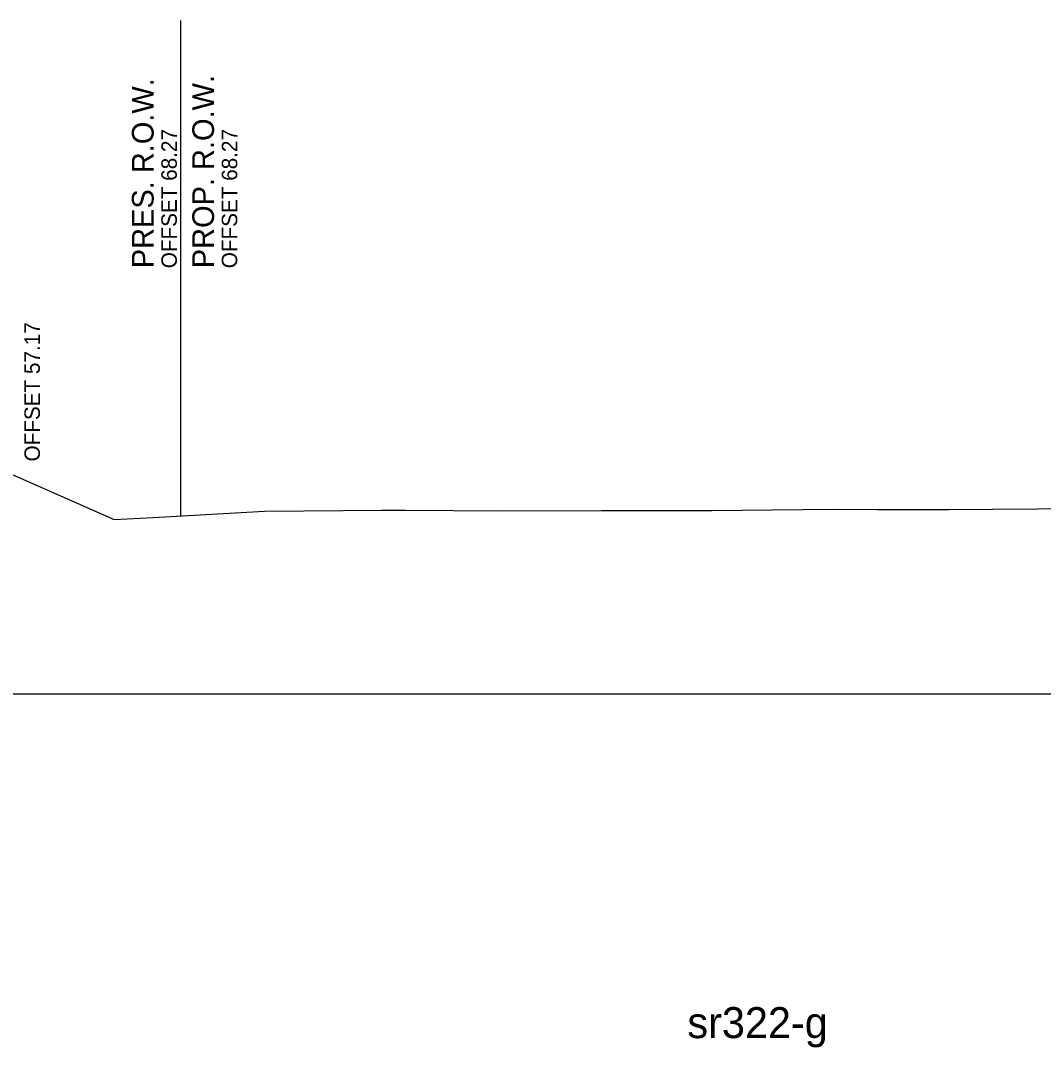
# Model space of a CAD drawing. Extents: x -26 to 4781, y -31 to 24738.
# Drawn here: x 2357.9 to 2424, y 14477.1 to 14543.5 of the extents above; entities that cross this region are included whole.
import ezdxf

# ---------------------------------------------------------------- set-up
doc = ezdxf.new("R2010")
doc.units = 0
for name, color, linetype in [('DESIGN - ROW - Right-of-Way and Easement Labels', 7, 'Continuous'), ('DESIGN - ROW - Right-of-Way Linework', 7, 'Continuous'), ('DESIGN - SHEET - Light Grid', 7, 'Continuous'), ('DESIGN - TYPICAL - Slope Tie Text', 7, 'Continuous'), ('DESIGN - TYPICAL - Warning Text', 7, 'Continuous'), ('SURVEY - GROUND - Top of Ground', 7, 'Continuous'), ('SURVEY - PROPERTY - ROW Lines', 7, 'Continuous'), ('SURVEY - PROPERTY - ROW Lines Text', 7, 'Continuous')]:
    doc.layers.add(name, color=color, linetype=linetype)

msp = doc.modelspace()

# ---------------------------------------------------------------- linework, layer by layer
at = {"layer": 'DESIGN - ROW - Right-of-Way Linework'}
msp.add_line((2368.269, 14511.484), (2368.269, 14543.484), dxfattribs=at)
at = {"layer": 'DESIGN - SHEET - Light Grid'}
msp.add_line((2300, 14500), (2600, 14500), dxfattribs=at)
at = {"layer": 'SURVEY - GROUND - Top of Ground'}
msp.add_lwpolyline([(2356.242, 14514.66), (2363.967, 14511.251), (2366.492, 14511.385), (2373.682, 14511.783), (2378.757, 14511.838), (2381.238, 14511.86), (2382.796, 14511.846), (2388.974, 14511.805), (2395.478, 14511.829), (2396.263, 14511.832), (2402.568, 14511.841), (2408.447, 14511.895), (2410.485, 14511.91), (2413.235, 14511.907), (2417.883, 14511.906), (2420.728, 14511.921), (2429.489, 14511.98)], dxfattribs=at)
at = {"layer": 'SURVEY - PROPERTY - ROW Lines'}
for p, q in [((2368.269, 14533.484), (2368.269, 14543.484)), ((2368.269, 14522.484), (2368.269, 14532.484)), ((2368.269, 14511.484), (2368.269, 14521.484))]:
    msp.add_line(p, q, dxfattribs=at)

# ---------------------------------------------------------------- texts
at = {"layer": 'DESIGN - ROW - Right-of-Way and Easement Labels'}
for s, height, p in [('PROP. R.O.W.', 1.4, (2370.419, 14527.484)), ('OFFSET 68.27', 1, (2371.919, 14527.484))]:
    msp.add_text(s, height=height, rotation=90, dxfattribs=at).set_placement(p)
at = {"layer": 'DESIGN - TYPICAL - Slope Tie Text'}
msp.add_text('OFFSET 57.17', height=1, rotation=90, dxfattribs=at).set_placement((2359.172, 14515))
at = {"layer": 'DESIGN - TYPICAL - Warning Text'}
msp.add_text('sr322-g', height=2, dxfattribs=at).set_placement((2401, 14477.75))
at = {"layer": 'SURVEY - PROPERTY - ROW Lines Text'}
for s, height, p in [('PRES. R.O.W.', 1.4, (2366.519, 14527.484)), ('OFFSET 68.27', 1, (2368.019, 14527.484))]:
    msp.add_text(s, height=height, rotation=90, dxfattribs=at).set_placement(p)

doc.saveas('drawing.dxf')
